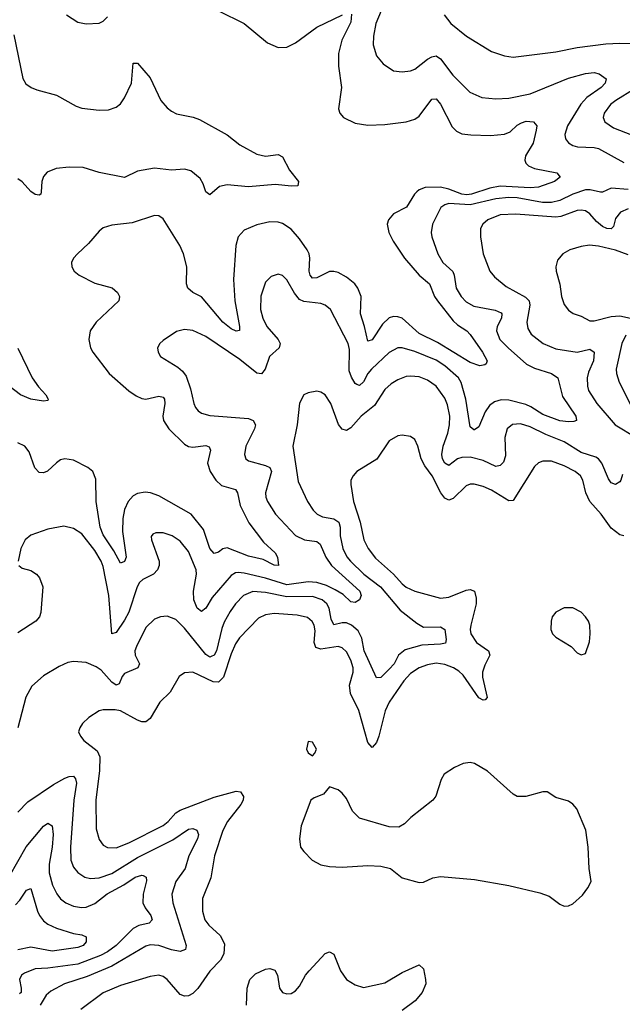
# Model space of a CAD drawing. Header units: inches. Extents: x 1954678 to 2060271, y 904822 to 1016299.
# Tile 376 of 403: x 2021778 to 2024602, y 1001674 to 1006288. Entities that reach past the tile are written whole.
import ezdxf

# ---------------------------------------------------------------- set-up
doc = ezdxf.new("R2010")
doc.units = ezdxf.units.IN
doc.header["$MEASUREMENT"] = 0
doc.layers.add('C0020', color=7, linetype='Continuous')

msp = doc.modelspace()

# ---------------------------------------------------------------- linework, layer by layer
at = {"layer": 'C0020', "color": 5}
for points, elevation in [([(2022709.2, 1006329.2), (2022830.3, 1006270), (2022939.2, 1006179.2), (2022990, 1006157.6), (2023030, 1006158.6), (2023070, 1006178.9), (2023170, 1006253.2), (2023291.2, 1006311.2)], 520), ([(2023472.8, 1006330), (2023447.9, 1006270), (2023435.6, 1006210), (2023434.7, 1006170), (2023450, 1006119.1), (2023481, 1006081), (2023530, 1006048.7), (2023570, 1006043.6), (2023610, 1006047.9), (2023630, 1006056.5), (2023690, 1006102.7), (2023710, 1006113.9), (2023730, 1006117.8), (2023750, 1006104), (2023808.7, 1006028.7), (2023888, 1005948), (2023944, 1005924), (2024010, 1005917.2), (2024070, 1005919.7), (2024170, 1005941), (2024350, 1006014), (2024430, 1006035.6), (2024470, 1006039.8), (2024494.1, 1006034.1), (2024526, 1006010), (2024522, 1005990), (2024502.6, 1005970), (2024436.6, 1005923.4), (2024407.5, 1005892.5), (2024345, 1005790), (2024332.7, 1005750), (2024336.5, 1005730), (2024350.2, 1005710.2), (2024370, 1005698.8), (2024392.1, 1005692.1), (2024470, 1005689.2), (2024490, 1005684.4), (2024610, 1005619)], 540), ([(2023333.6, 1006313.6), (2023330, 1006276.2), (2023287.3, 1006192.7), (2023272.8, 1006130), (2023272.9, 1006070), (2023286, 1005970), (2023272.7, 1005870), (2023278, 1005850), (2023294.9, 1005830), (2023350, 1005803.6), (2023410, 1005794.2), (2023490, 1005796.8), (2023590, 1005808.5), (2023630, 1005822), (2023650, 1005835.5), (2023710, 1005915.5), (2023730, 1005916.9), (2023750, 1005891.4), (2023805.2, 1005785.2), (2023825.9, 1005765.9), (2023850, 1005753.5), (2023892.2, 1005747.8), (2023985.1, 1005745.1), (2024050, 1005750.9), (2024077, 1005763), (2024110, 1005793.1), (2024130, 1005804.7), (2024152.1, 1005812.1), (2024186, 1005810), (2024202, 1005790), (2024198.6, 1005770), (2024183.8, 1005710), (2024149.3, 1005650), (2024144.9, 1005630), (2024150, 1005616.3), (2024162.9, 1005602.9), (2024190.2, 1005590.2), (2024294.8, 1005570), (2024310.4, 1005550), (2024283.8, 1005530), (2024210, 1005503.6), (2024170, 1005500.7), (2024030, 1005508.1), (2023980.9, 1005499.1), (2023895.6, 1005470), (2023872.9, 1005467.1), (2023850, 1005469.7), (2023790, 1005493), (2023750, 1005502.8), (2023679.1, 1005500.9), (2023650.2, 1005490), (2023639.2, 1005480.8), (2023628, 1005470), (2023591.3, 1005410), (2023530, 1005377.7), (2023506.5, 1005350), (2023501, 1005330), (2023508.1, 1005290), (2023528.1, 1005250), (2023581.1, 1005170), (2023650.1, 1005090), (2023698.9, 1005050), (2023721.5, 1004990), (2023736.9, 1004970), (2023810, 1004876.6), (2023830, 1004858.2), (2023874, 1004830), (2023890, 1004812.9), (2023947.2, 1004730), (2023968.2, 1004690), (2023964.9, 1004675.1), (2023958, 1004670), (2023934.1, 1004665.9), (2023890, 1004682), (2023735.8, 1004775.8), (2023650, 1004817.6), (2023570, 1004888.6), (2023550, 1004896.2), (2023530, 1004897.5), (2023509.3, 1004890.7), (2023479.1, 1004860.9), (2023430, 1004787.8), (2023410, 1004781.3), (2023394.5, 1004850), (2023374.9, 1004910), (2023378.6, 1004990), (2023363.6, 1005030), (2023348.4, 1005050), (2023310, 1005081.2), (2023270, 1005103.4), (2023250, 1005108.3), (2023230, 1005107.7), (2023170, 1005078.8), (2023150, 1005077.3), (2023140.2, 1005090), (2023135.1, 1005110), (2023138.1, 1005170), (2023135.4, 1005190), (2023125.8, 1005210), (2023090, 1005261), (2023050, 1005306.6), (2023010, 1005332.2), (2022990, 1005339.1), (2022950, 1005341.4), (2022890, 1005326.5), (2022830, 1005300.9), (2022802.7, 1005270), (2022790.7, 1005229.3), (2022780.3, 1005070), (2022786.4, 1004970), (2022808, 1004850), (2022808.3, 1004831.7), (2022792.2, 1004827.8), (2022770, 1004839.5), (2022730, 1004871.2), (2022630, 1004989.9), (2022588.9, 1005008.9), (2022565.9, 1005030), (2022559.4, 1005050), (2022561.6, 1005130), (2022546.1, 1005190), (2022529, 1005230), (2022450, 1005354.7), (2022430, 1005368.2), (2022410, 1005370.8), (2022304.8, 1005335.2), (2022210, 1005325), (2022170, 1005313.1), (2022150, 1005297.2), (2022100.4, 1005239.6), (2022048.5, 1005190), (2022030.4, 1005170), (2022021.6, 1005150), (2022023, 1005130), (2022033, 1005110), (2022056.3, 1005090), (2022130, 1005053.2), (2022211.1, 1005031.1), (2022236.1, 1005010), (2022246.5, 1004990), (2022242.7, 1004970), (2022136.1, 1004870), (2022109.1, 1004830), (2022101.8, 1004790), (2022110.2, 1004750), (2022120.2, 1004730), (2022198, 1004630), (2022290, 1004549.3), (2022324.6, 1004524.6), (2022350, 1004513.2), (2022370, 1004510.1), (2022430, 1004523.7), (2022450, 1004519.6), (2022456.1, 1004510), (2022458, 1004490), (2022449.4, 1004430), (2022452.5, 1004410), (2022477.6, 1004370), (2022550, 1004299.4), (2022570, 1004288.1), (2022590, 1004284.7), (2022650, 1004292), (2022666.1, 1004286.1), (2022671.7, 1004270), (2022658.6, 1004210), (2022670.1, 1004170), (2022697.5, 1004130), (2022724.6, 1004104.6), (2022790, 1004085.7), (2022798.2, 1004070), (2022812.1, 1004012), (2022852.2, 1003930), (2022920.3, 1003840.3), (2022975.2, 1003790), (2022985.8, 1003770), (2022990.3, 1003729.7), (2022970, 1003731.3), (2022918.8, 1003758.8), (2022850, 1003773.5), (2022750, 1003812.5), (2022730, 1003809), (2022710, 1003792.1), (2022690, 1003786), (2022669, 1003810), (2022639.5, 1003899.5), (2022581.2, 1003970), (2022430, 1004055.9), (2022391.1, 1004070), (2022366.6, 1004073.4), (2022330, 1004068.3), (2022310, 1004056.7), (2022286.6, 1004030), (2022270, 1003993.1), (2022261.6, 1003950), (2022259.7, 1003890), (2022277.4, 1003770), (2022270, 1003748.3), (2022250, 1003740.5), (2022218.9, 1003798.9), (2022170, 1003873.6), (2022154.8, 1003910), (2022136.5, 1004030), (2022135.5, 1004135.5), (2022120.7, 1004170), (2022098, 1004190), (2022030, 1004223.5), (2021990, 1004229.8), (2021970, 1004224.6), (2021950, 1004211.5), (2021908.3, 1004171.7), (2021890, 1004163.8), (2021870, 1004166.6), (2021848.4, 1004188.4), (2021822.5, 1004262.5), (2021801.6, 1004290), (2021770, 1004304.7)], 520), ([(2021998, 1006310), (2022050, 1006276.5), (2022090, 1006268.1), (2022150, 1006272.4), (2022170, 1006281.3), (2022190, 1006301.5)], 520), ([(2023768, 1006310), (2023798.4, 1006270), (2023872.2, 1006210), (2023990, 1006139.1), (2024050, 1006118), (2024090, 1006112.3), (2024290, 1006137.4), (2024390, 1006157.7), (2024525.6, 1006174.4), (2024590, 1006178.4), (2024650, 1006175.7)], 560), ([(2021750, 1006216.4), (2021792.2, 1006012.2), (2021807.1, 1005987.1), (2021832.2, 1005970), (2021858.7, 1005958.7), (2021950, 1005933.7), (2022043.4, 1005883.4), (2022070, 1005873.5), (2022150, 1005864.3), (2022194.5, 1005865.5), (2022230, 1005878), (2022250, 1005894), (2022270, 1005922.3), (2022301.6, 1005990), (2022310, 1006084), (2022330, 1006084.9), (2022390, 1006015.8), (2022439.2, 1005910), (2022470, 1005874.7), (2022490, 1005858.8), (2022513.6, 1005846.4), (2022591.9, 1005831.9), (2022620.4, 1005820.4), (2022750, 1005747.8), (2022810, 1005702), (2022890, 1005657.4), (2022930, 1005648.9), (2022990, 1005656.4), (2023010, 1005646), (2023042.3, 1005582.3), (2023084.9, 1005530), (2023082, 1005510), (2023052.1, 1005507.9), (2022975.7, 1005515.7), (2022850, 1005504.7), (2022750, 1005513.5), (2022714.4, 1005505.6), (2022670, 1005467.2), (2022650, 1005480.5), (2022638.2, 1005518.2), (2022623.9, 1005543.9), (2022579.9, 1005579.9), (2022550, 1005587.6), (2022490, 1005583.4), (2022410, 1005592.8), (2022330, 1005578.4), (2022270, 1005548.7), (2022150, 1005571.3), (2022075.3, 1005595.3), (2022010, 1005596.5), (2021948.9, 1005591.1), (2021906.7, 1005573.3), (2021890, 1005552.9), (2021881.9, 1005530), (2021879.3, 1005480.7), (2021876.9, 1005470), (2021870, 1005465), (2021850, 1005469.4), (2021830, 1005482.9), (2021790, 1005527.5), (2021770, 1005542)], 480), ([(2024658.1, 1005961.9), (2024571.4, 1005910), (2024547.2, 1005890), (2024516.9, 1005850), (2024511.8, 1005830), (2024520.3, 1005810), (2024561.7, 1005781.7), (2024730, 1005715)], 560), ([(2024630, 1005491.5), (2024550, 1005498.4), (2024510, 1005479.4), (2024500.8, 1005479.2), (2024451.2, 1005491.2), (2024430, 1005489.9), (2024370, 1005470.3), (2024310, 1005440.9), (2024270, 1005430.9), (2024228.1, 1005431.9), (2024110, 1005452.8), (2024070, 1005454.5), (2024010, 1005447.7), (2023890, 1005421.1), (2023790, 1005426), (2023770, 1005420.7), (2023752.1, 1005407.9), (2023713.2, 1005330), (2023706.4, 1005290), (2023709.2, 1005270), (2023737.1, 1005190), (2023761.6, 1005150), (2023807.4, 1005107.4), (2023814.6, 1005090), (2023823.5, 1005030), (2023846.4, 1004990), (2023870, 1004966.4), (2023905.7, 1004945.7), (2024007, 1004927), (2024034.5, 1004914.5), (2024038.4, 1004910), (2024036.1, 1004890), (2024016.4, 1004850), (2024013.3, 1004830), (2024028.8, 1004790), (2024067.2, 1004750), (2024153.5, 1004673.5), (2024190, 1004655.5), (2024270.4, 1004630), (2024299.6, 1004610), (2024322.1, 1004522.1), (2024384.4, 1004430), (2024386.8, 1004410), (2024375.2, 1004404.7), (2024350, 1004402.8), (2024310, 1004408.3), (2024230, 1004438.5), (2024174.1, 1004474.1), (2024150, 1004484), (2024070, 1004504.6), (2024034.1, 1004505.9), (2024002.6, 1004497.4), (2023979.4, 1004480.6), (2023959.2, 1004450), (2023930, 1004380.5), (2023910, 1004365.6), (2023906.7, 1004366.7), (2023890, 1004380.7), (2023868.5, 1004510), (2023847.8, 1004587.8), (2023834.5, 1004610), (2023770, 1004666.2), (2023730, 1004692.5), (2023630, 1004733.4), (2023570, 1004750.5), (2023549.6, 1004750.4), (2023510, 1004727.6), (2023427.2, 1004650), (2023410.1, 1004629.9), (2023388.9, 1004591.1), (2023370, 1004573.3), (2023358.8, 1004578.8), (2023350, 1004583.5), (2023332.6, 1004612.6), (2023322.1, 1004642.1), (2023323, 1004743), (2023317, 1004770), (2023234, 1004930), (2023210, 1004949.7), (2023190, 1004958), (2023110, 1004967.9), (2023090, 1004977.4), (2023065.8, 1005005.8), (2023030, 1005069.6), (2023010, 1005089.5), (2022990, 1005096.2), (2022956.2, 1005083.8), (2022930, 1005058), (2022907.7, 1004992.3), (2022906.7, 1004930), (2022917.7, 1004890), (2022936.3, 1004850), (2022990.2, 1004790), (2022999.3, 1004770), (2022993.4, 1004750), (2022949.5, 1004710), (2022929, 1004651), (2022911.4, 1004628.6), (2022890, 1004632.1), (2022810, 1004696.1), (2022650, 1004803.5), (2022590, 1004831.2), (2022550, 1004836.2), (2022513, 1004827), (2022450, 1004785.2), (2022434.8, 1004770), (2022424, 1004750), (2022427.3, 1004730), (2022438.8, 1004710), (2022519.4, 1004659.4), (2022541.2, 1004641.2), (2022558.2, 1004618.2), (2022578.8, 1004558.8), (2022593.6, 1004490), (2022601.5, 1004470), (2022614.6, 1004454.6), (2022630, 1004444), (2022670, 1004433.6), (2022850, 1004419.4), (2022872.9, 1004410), (2022882.8, 1004390), (2022878.4, 1004370), (2022838.4, 1004290), (2022831.4, 1004250), (2022838, 1004230), (2022850, 1004221.3), (2022930, 1004198.9), (2022950, 1004188.8), (2022957.9, 1004170), (2022930.2, 1004070), (2022931, 1004050), (2022939, 1004030), (2022977.4, 1003970), (2023070, 1003871.3), (2023112.7, 1003850), (2023170, 1003842.7), (2023186.4, 1003830), (2023213, 1003770), (2023240.1, 1003730), (2023371.9, 1003610), (2023378.5, 1003590), (2023370, 1003568.8), (2023350, 1003557.4), (2023330, 1003559.4), (2023294.1, 1003594.1), (2023256.7, 1003616.7), (2023216.3, 1003636.3), (2023170, 1003650.9), (2023130, 1003653.5), (2023030, 1003640.3), (2022930, 1003671.4), (2022830, 1003694.8), (2022802.8, 1003697.2), (2022790, 1003695.6), (2022770, 1003683.7), (2022680.4, 1003579.6), (2022650, 1003529.7), (2022630, 1003514), (2022610, 1003529.8), (2022595, 1003570), (2022592.8, 1003610), (2022606.3, 1003690), (2022605, 1003710), (2022570, 1003795.6), (2022530, 1003844.7), (2022492.3, 1003870), (2022450, 1003883.6), (2022416.3, 1003883.7), (2022402.4, 1003877.6), (2022394.4, 1003865.6), (2022395.5, 1003850), (2022431.2, 1003751.2), (2022431.2, 1003730), (2022424.3, 1003710), (2022406, 1003690), (2022355.8, 1003664.2), (2022339.8, 1003650), (2022328.1, 1003630), (2022290, 1003510.9), (2022270, 1003473.3), (2022230, 1003415.8), (2022210, 1003409.5), (2022196.2, 1003590), (2022170, 1003726), (2022160.6, 1003750), (2022130, 1003801.1), (2022070, 1003879.1), (2022030, 1003904.2), (2021985.8, 1003914.2), (2021910, 1003900.9), (2021830, 1003872.8), (2021803.1, 1003850), (2021783.1, 1003810), (2021770.6, 1003750.6)], 540), ([(2024630, 1005401.8), (2024594.4, 1005385.6), (2024570, 1005355.8), (2024561.5, 1005318.5), (2024550, 1005308.2), (2024530, 1005309.1), (2024510, 1005318.3), (2024481.8, 1005341.8), (2024450, 1005378), (2024430, 1005391.7), (2024410, 1005395.3), (2024390, 1005393), (2024314.3, 1005365.7), (2024290, 1005362.1), (2024103.1, 1005376.9), (2024030, 1005374), (2023972.7, 1005350), (2023948.7, 1005330), (2023937.4, 1005310), (2023938, 1005270), (2023950.2, 1005190.2), (2023982, 1005110), (2024003.6, 1005083.6), (2024057.5, 1005037.5), (2024147.8, 1004987.8), (2024166.2, 1004970), (2024169.5, 1004950), (2024154.8, 1004870), (2024160.1, 1004840.1), (2024175, 1004815), (2024230.8, 1004770.8), (2024290, 1004745.7), (2024390, 1004729.3), (2024450, 1004743.5), (2024470, 1004730.4), (2024466.6, 1004690), (2024443.3, 1004636.7), (2024437.6, 1004610), (2024438.4, 1004570), (2024444.2, 1004550), (2024483.3, 1004490), (2024569, 1004389), (2024666.5, 1004330)], 560), ([(2024630, 1005185.6), (2024570, 1005207.2), (2024490, 1005227), (2024449, 1005231), (2024410, 1005225.6), (2024356, 1005210), (2024324, 1005190), (2024298.8, 1005161.2), (2024290.5, 1005130), (2024292.7, 1005110), (2024309.2, 1005049.2), (2024317.7, 1004990), (2024330, 1004953.4), (2024350, 1004926.4), (2024371.5, 1004911.5), (2024410, 1004898.3), (2024450, 1004877.2), (2024470, 1004876.3), (2024550, 1004896.4), (2024590, 1004900.4), (2024640.2, 1004890)], 580), ([(2024619.5, 1004810), (2024599.8, 1004770), (2024573.2, 1004650), (2024574.8, 1004630), (2024587.4, 1004590), (2024648.3, 1004468.3)], 580), ([(2021768.8, 1004748.8), (2021837.1, 1004610), (2021866.8, 1004566.8), (2021900.5, 1004530), (2021912.4, 1004510), (2021910, 1004504), (2021890, 1004500.5), (2021830, 1004509.4), (2021782.7, 1004530), (2021729.3, 1004570)], 480), ([(2024603.6, 1004156.4), (2024594.6, 1004130), (2024590, 1004122.2), (2024570, 1004109.7), (2024550, 1004117.4), (2024536.8, 1004136.8), (2024506.9, 1004210), (2024490.6, 1004230.6), (2024478.1, 1004238.1), (2024410, 1004260.4), (2024330, 1004309.9), (2024244.4, 1004344.4), (2024170, 1004380.7), (2024125.8, 1004394.2), (2024088.3, 1004391.7), (2024062.2, 1004370), (2024052.3, 1004330), (2024055.2, 1004244.8), (2024045, 1004215), (2024030, 1004198.2), (2024010, 1004193.9), (2023950, 1004222.2), (2023890, 1004238.4), (2023850, 1004236.7), (2023830.4, 1004230), (2023790, 1004198.8), (2023770, 1004209), (2023759.9, 1004230), (2023756.6, 1004250), (2023763.5, 1004290), (2023784, 1004350), (2023792.5, 1004390), (2023793.2, 1004430), (2023782.9, 1004482.9), (2023770, 1004513.7), (2023729.8, 1004570), (2023690, 1004598.4), (2023650, 1004613.8), (2023610, 1004618.2), (2023590, 1004615.7), (2023550, 1004600.7), (2023518.6, 1004581.4), (2023490, 1004554.2), (2023440.7, 1004479.3), (2023377.8, 1004430), (2023330, 1004376.1), (2023310, 1004362.8), (2023290, 1004368.9), (2023271.6, 1004391.6), (2023236.4, 1004490), (2023210, 1004529.6), (2023190, 1004542.9), (2023170, 1004547), (2023130, 1004539.3), (2023110, 1004529.2), (2023088.8, 1004491.2), (2023078, 1004390), (2023058.9, 1004290), (2023083.2, 1004123.2), (2023126.2, 1004030), (2023153.2, 1003990), (2023172.9, 1003970), (2023197.7, 1003957.7), (2023250, 1003949.1), (2023273.3, 1003933.3), (2023280.6, 1003910), (2023280.6, 1003870), (2023292.8, 1003810), (2023310.9, 1003770.9), (2023328.8, 1003750), (2023390.7, 1003690), (2023469.6, 1003630), (2023561.5, 1003521.5), (2023639.3, 1003459.3), (2023670, 1003442), (2023750, 1003442.7), (2023770, 1003430.3), (2023776.7, 1003383.3), (2023773.4, 1003366.6), (2023750, 1003361.2), (2023663.5, 1003356.5), (2023584.9, 1003335.1), (2023553.6, 1003310), (2023533.4, 1003270), (2023510, 1003243.7), (2023470, 1003205.7), (2023450, 1003204.2), (2023393.1, 1003330), (2023381.6, 1003390), (2023363.8, 1003423.8), (2023333.4, 1003450), (2023310, 1003461.4), (2023290, 1003461.3), (2023250, 1003451.8), (2023238.2, 1003478.2), (2023228.4, 1003530), (2023218.1, 1003550), (2023195.8, 1003570), (2023150, 1003585.7), (2023030, 1003583.3), (2022930, 1003604.3), (2022870, 1003607.7), (2022826.7, 1003590), (2022789.4, 1003550), (2022764.8, 1003515.2), (2022735.9, 1003464.1), (2022724.9, 1003435.1), (2022700.8, 1003330), (2022690, 1003310.6), (2022676.2, 1003303.8), (2022670, 1003301.3), (2022650, 1003312.8), (2022550, 1003436.8), (2022510, 1003476.4), (2022470, 1003492.6), (2022438, 1003490), (2022410, 1003478.9), (2022370, 1003438.9), (2022325.4, 1003350), (2022317.6, 1003330), (2022319.7, 1003310), (2022340.2, 1003270), (2022331.7, 1003250), (2022270, 1003224.6), (2022258, 1003210), (2022243.7, 1003176.3), (2022230, 1003169.9), (2022210, 1003183.9), (2022160.2, 1003240.2), (2022136, 1003256), (2022090, 1003275.8), (2022030, 1003280.4), (2022004.5, 1003275.5), (2021962.4, 1003257.6), (2021890, 1003212.8), (2021834.8, 1003165.2), (2021806.4, 1003113.6), (2021770.2, 1002970)], 560), ([(2024610.1, 1003869.9), (2024590, 1003873.5), (2024550, 1003904.6), (2024503.4, 1003970), (2024450.8, 1004030), (2024432, 1004070), (2024416.7, 1004130), (2024406.5, 1004150), (2024381.5, 1004170), (2024330, 1004196.8), (2024270, 1004218.6), (2024230, 1004218.8), (2024210, 1004210.9), (2024190, 1004194.7), (2024090, 1004034.8), (2024070, 1004033.3), (2023990, 1004083.4), (2023950, 1004101), (2023908.4, 1004111.6), (2023890, 1004111.1), (2023870, 1004103.7), (2023810, 1004044.7), (2023790, 1004036), (2023770, 1004045.2), (2023751.6, 1004070), (2023711.3, 1004150), (2023676.9, 1004196.9), (2023659.3, 1004230), (2023644.2, 1004290), (2023630, 1004321.2), (2023610, 1004335.1), (2023570, 1004340.9), (2023550, 1004338.4), (2023510, 1004314.5), (2023451.2, 1004228.8), (2023358.8, 1004170), (2023340.7, 1004150), (2023330.7, 1004130), (2023330.6, 1004110), (2023342.3, 1004030), (2023373.9, 1003933.9), (2023390.2, 1003849.8), (2023410.8, 1003810), (2023445.3, 1003765.3), (2023530.1, 1003690.1), (2023570, 1003644.4), (2023590, 1003628.8), (2023630, 1003609.5), (2023750, 1003577.1), (2023790, 1003582), (2023870, 1003614.2), (2023890, 1003617.6), (2023910.2, 1003610.2), (2023917.9, 1003577.9), (2023917.8, 1003550), (2023892.6, 1003450), (2023889.5, 1003430), (2023893.1, 1003410), (2023918.9, 1003370), (2023974.4, 1003330), (2023982, 1003310), (2023957.5, 1003262.5), (2023947.4, 1003230), (2023947.5, 1003207.5), (2023968.8, 1003111.2), (2023959.3, 1003100.7), (2023950, 1003098.7), (2023929.8, 1003110), (2023856.4, 1003216.4), (2023835.7, 1003235.7), (2023810.6, 1003250.6), (2023770, 1003266.9), (2023730, 1003273), (2023690, 1003265), (2023650, 1003250.5), (2023610, 1003223.6), (2023577.8, 1003190), (2023509.1, 1003090), (2023490.7, 1003049.3), (2023461.2, 1002930), (2023450, 1002900.5), (2023430, 1002876.9), (2023410, 1002900.5), (2023368.2, 1003050), (2023328.6, 1003130), (2023324.2, 1003170), (2023340.4, 1003230), (2023341.4, 1003250), (2023330, 1003286), (2023310, 1003325.8), (2023290, 1003344.7), (2023270.4, 1003350.4), (2023190, 1003338.5), (2023166.3, 1003346.3), (2023158.6, 1003370), (2023163.4, 1003423.4), (2023158.1, 1003450), (2023148.5, 1003468.5), (2023126.8, 1003486.8), (2023078, 1003498), (2022970, 1003504.7), (2022930, 1003498.6), (2022897, 1003483), (2022808.7, 1003391.3), (2022790, 1003363.1), (2022770, 1003316.4), (2022732.6, 1003207.4), (2022710, 1003183.6), (2022684.4, 1003184.4), (2022590, 1003229.8), (2022550, 1003227.1), (2022525.7, 1003210), (2022483.1, 1003136.9), (2022435.3, 1003090), (2022390, 1003013.6), (2022370, 1002997.7), (2022350, 1002998.2), (2022330, 1003005), (2022250, 1003048.8), (2022226.2, 1003053.8), (2022170, 1003053.7), (2022150, 1003049.6), (2022102.2, 1003017.8), (2022073, 1002990), (2022060.4, 1002970), (2022054.4, 1002950), (2022062.4, 1002930), (2022078.4, 1002910), (2022141.2, 1002861.2), (2022153.1, 1002833.2), (2022152.5, 1002770), (2022135.7, 1002630), (2022136, 1002496), (2022150, 1002446.7), (2022170, 1002420.3), (2022189.4, 1002409.4), (2022230, 1002407.7), (2022290, 1002430.1), (2022450, 1002511.3), (2022474, 1002530), (2022509.6, 1002570.4), (2022530, 1002583.8), (2022690, 1002644), (2022792, 1002672), (2022812.4, 1002670), (2022827.4, 1002647.4), (2022825.8, 1002630), (2022815.2, 1002610), (2022752.4, 1002530), (2022730, 1002488.5), (2022690.7, 1002370), (2022673.8, 1002266.2), (2022635.2, 1002170), (2022635, 1002110), (2022646.5, 1002070), (2022664.6, 1002044.6), (2022716.9, 1001996.9), (2022737.2, 1001957.2), (2022735, 1001910), (2022719.6, 1001880.4), (2022670, 1001829.7), (2022612.7, 1001747.3), (2022590, 1001725.1), (2022570, 1001714.2), (2022550, 1001712), (2022530, 1001720.4), (2022470, 1001789.7), (2022450, 1001804.7), (2022430, 1001809.8), (2022390, 1001804.5), (2022250, 1001762.6), (2022170, 1001727), (2022065.3, 1001650)], 580), ([(2021774.8, 1003730), (2021790, 1003717.3), (2021830, 1003706.4), (2021857.3, 1003690), (2021871.7, 1003671.7), (2021886, 1003630), (2021878, 1003510), (2021870.6, 1003490), (2021853.4, 1003470), (2021770, 1003414.7)], 540), ([(2021770, 1002574.8), (2021816.5, 1002623.5), (2021936.2, 1002703.8), (2021990, 1002734), (2022010, 1002742.2), (2022030, 1002743.2), (2022040.2, 1002730), (2022043.7, 1002710), (2022031.7, 1002630), (2022016.8, 1002410), (2022017.2, 1002350), (2022030, 1002316), (2022051.2, 1002291.2), (2022083.7, 1002270), (2022110, 1002263), (2022150, 1002267.1), (2022210, 1002287.3), (2022330, 1002361.5), (2022495.2, 1002444.8), (2022570, 1002494.4), (2022590, 1002497.4), (2022608.4, 1002490), (2022615.5, 1002470), (2022612, 1002450), (2022571.4, 1002370), (2022553.1, 1002310), (2022509.5, 1002250), (2022491.4, 1002190), (2022495.5, 1002150), (2022558.2, 1001950), (2022554.6, 1001930), (2022530, 1001922), (2022490.1, 1001929.9), (2022430, 1001949.9), (2022390, 1001952.1), (2022370, 1001946.9), (2022210, 1001852.2), (2022095.1, 1001804.9), (2021988.9, 1001770), (2021924.2, 1001735.8), (2021902.7, 1001717.3), (2021873.4, 1001670)], 560), ([(2021730, 1002274), (2021808.8, 1002411.2), (2021890, 1002509.1), (2021910, 1002522.3), (2021930, 1002510.6), (2021934.6, 1002470), (2021931, 1002410), (2021915.7, 1002330), (2021916.1, 1002290), (2021932.7, 1002232.7), (2021952.2, 1002192.2), (2021970, 1002168.2), (2021994.6, 1002150), (2022030, 1002134.4), (2022067.4, 1002127.4), (2022090, 1002129.5), (2022130, 1002146.7), (2022188.8, 1002191.2), (2022266.3, 1002233.7), (2022319.8, 1002270), (2022350, 1002279.3), (2022357.6, 1002277.6), (2022370.2, 1002270.2), (2022372.1, 1002252.1), (2022356.6, 1002190), (2022355.4, 1002150), (2022366.3, 1002126.3), (2022392.5, 1002090), (2022399.7, 1002070), (2022385.1, 1002054.9), (2022336.3, 1002043.7), (2022310.1, 1002029.9), (2022230.1, 1001950), (2022190, 1001919.9), (2022156.8, 1001903.2), (2022050, 1001862.3), (2021910, 1001843.1), (2021850, 1001839.6), (2021800.5, 1001819.5), (2021787.1, 1001810), (2021777.4, 1001790), (2021785.5, 1001750), (2021784.8, 1001730), (2021777.4, 1001722.6)], 540), ([(2021759.2, 1002140.8), (2021778.5, 1002161.5), (2021810, 1002208.9), (2021830, 1002216.5), (2021861.8, 1002110), (2021870.8, 1002090), (2021890, 1002065.7), (2021910.2, 1002050), (2021950, 1002031.3), (2022030, 1002005.6), (2022070, 1001999.2), (2022090.4, 1001990), (2022090, 1001966.9), (2022076.1, 1001950), (2022050, 1001940.2), (2021930, 1001922.7), (2021830, 1001942), (2021770, 1001929.9)], 520), ([(2022841.6, 1001670), (2022844.7, 1001750), (2022856.2, 1001790), (2022883, 1001817), (2022930, 1001839.3), (2022950, 1001841.2), (2022973.4, 1001833.4), (2022986.5, 1001810), (2022995.8, 1001750), (2023010, 1001728.5), (2023030, 1001723.1), (2023050, 1001724.9), (2023070, 1001736.4), (2023090, 1001758.4), (2023118.2, 1001810), (2023134.8, 1001830), (2023210, 1001911.4), (2023230, 1001920.3), (2023250, 1001908.4), (2023282, 1001830), (2023310, 1001790.3), (2023350, 1001764.7), (2023390, 1001752.8), (2023490, 1001774.1), (2023570, 1001822.7), (2023650, 1001858.7), (2023670, 1001840.7), (2023680.3, 1001790), (2023681.3, 1001770), (2023663.7, 1001730), (2023631.6, 1001690), (2023570, 1001644.2)], 580)]:
    msp.add_lwpolyline(points, dxfattribs=dict(at, elevation=elevation))
at = {"layer": 'C0020', "color": 5, "elevation": 620}
for points in [[(2024370, 1003531.2), (2024330, 1003531.2), (2024290, 1003511.2), (2024274, 1003490), (2024268.8, 1003470), (2024267.6, 1003430), (2024275.8, 1003410), (2024290, 1003394.4), (2024362.8, 1003350), (2024390, 1003321), (2024410, 1003311), (2024430, 1003318), (2024448, 1003372), (2024452.3, 1003410), (2024449.7, 1003450), (2024443.5, 1003470), (2024430, 1003489.6), (2024410, 1003511.1)], [(2023130, 1002906), (2023122.8, 1002870), (2023130, 1002852), (2023150, 1002838), (2023162, 1002850), (2023168.7, 1002870), (2023150, 1002902)], [(2023890, 1002807.1), (2023857.1, 1002802.9), (2023816.3, 1002783.7), (2023767.1, 1002752.9), (2023753, 1002727), (2023728.8, 1002650), (2023714.2, 1002630), (2023611.5, 1002550), (2023580.9, 1002519.1), (2023555.3, 1002504.7), (2023510, 1002505.9), (2023370, 1002546.4), (2023338.3, 1002578.3), (2023310, 1002638.4), (2023290, 1002663.6), (2023270, 1002679.6), (2023230, 1002693.2), (2023201.4, 1002658.6), (2023158, 1002642), (2023143.1, 1002630), (2023097.7, 1002510), (2023088.9, 1002450), (2023094.9, 1002410), (2023109.3, 1002389.3), (2023148.7, 1002350), (2023190, 1002327.9), (2023230, 1002319), (2023290, 1002316.5), (2023410, 1002324.4), (2023470, 1002321.5), (2023515.5, 1002310), (2023570, 1002267.1), (2023650, 1002245.3), (2023670, 1002245.5), (2023714, 1002266), (2023750, 1002273.6), (2023910, 1002258.5), (2024070.1, 1002230.1), (2024216.5, 1002196.5), (2024260, 1002180), (2024310, 1002143.1), (2024330, 1002134.4), (2024350, 1002135.8), (2024370, 1002144.4), (2024415.2, 1002184.8), (2024441, 1002219), (2024456.2, 1002250), (2024446.3, 1002310), (2024441.6, 1002410), (2024431.2, 1002490), (2024389.7, 1002590), (2024370, 1002611.5), (2024350, 1002625.1), (2024290, 1002642.7), (2024250, 1002669), (2024229.1, 1002669.1), (2024150, 1002648.2), (2024110, 1002648.4), (2024090, 1002658.2), (2023970, 1002765.8), (2023910, 1002802.3)]]:
    msp.add_lwpolyline(points, close=True, dxfattribs=at)

doc.saveas('drawing.dxf')
